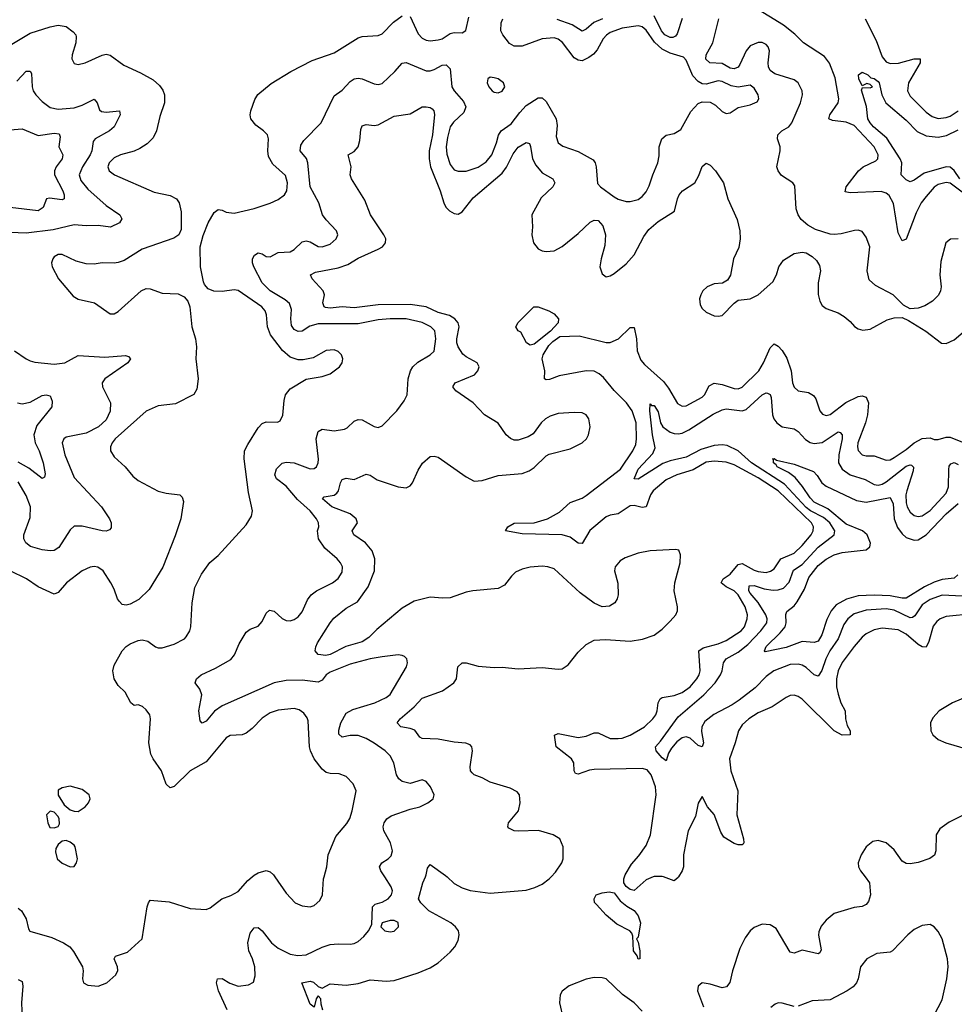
# Model space of a CAD drawing. Header units: inches. Extents: x 1843162 to 1959474, y 907081 to 1016326.
# Tile 633 of 656: x 1924057 to 1928732, y 989363 to 994285. Entities that reach past the tile are written whole.
import ezdxf

# ---------------------------------------------------------------- set-up
doc = ezdxf.new("R2010")
doc.units = ezdxf.units.IN
doc.header["$MEASUREMENT"] = 0
doc.layers.add('B9928', color=7, linetype='Continuous')
doc.layers.add('B9929', color=7, linetype='Continuous')

msp = doc.modelspace()

# ---------------------------------------------------------------- linework, layer by layer
at = {"layer": 'B9928', "color": 5}
for points, elevation in [([(1924050, 989843.6), (1924065.7, 989830), (1924089.3, 989790), (1924100.7, 989740.7), (1924108.1, 989728.1), (1924217.1, 989697.1), (1924276.3, 989670), (1924308.2, 989650), (1924326.9, 989626.9), (1924370.4, 989550), (1924374.9, 989530), (1924370.7, 989490), (1924376, 989470), (1924398, 989458), (1924450, 989453), (1924492.7, 989470), (1924538, 989510), (1924547.5, 989532.5), (1924546.3, 989550), (1924529.5, 989590), (1924536.6, 989603.4), (1924596.9, 989623.1), (1924669.2, 989690), (1924695.1, 989850), (1924700.9, 989870), (1924710, 989882.8), (1924805.4, 989874.6), (1924910, 989842.4), (1924990, 989837.6), (1925010, 989844.4), (1925067.3, 989890), (1925113.2, 989906.8), (1925150, 989927.4), (1925198.1, 989981.9), (1925219.9, 990000)], 560), ([(1925095.4, 989335.4), (1925050.8, 989430), (1925042, 989470), (1925047, 989490), (1925070, 989491.7), (1925108.1, 989468.1), (1925150, 989454.1), (1925200.6, 989459.4), (1925226, 989474), (1925234.9, 989505.1), (1925232.8, 989550), (1925221.9, 989590), (1925203.6, 989630), (1925198, 989670), (1925210, 989719.1), (1925230, 989744.4), (1925250, 989746.7), (1925270, 989730.4), (1925316.5, 989670), (1925350, 989643.6), (1925410, 989613.8), (1925447.4, 989607.4), (1925490, 989610.2), (1925570, 989649.2), (1925610, 989662), (1925650, 989665.4), (1925710, 989662.8), (1925730, 989666.9), (1925750, 989677.4), (1925778.2, 989701.8), (1925801.6, 989730), (1925817.6, 989762.4), (1925821.7, 989850), (1925835.7, 989864.3), (1925870, 989874.3), (1925899.8, 989890), (1925916.7, 989910), (1925920.8, 989930), (1925915, 989950), (1925883, 990000)], 540), ([(1925333.7, 990000), (1925390, 989919.1), (1925434.8, 989870), (1925470, 989854.9), (1925510, 989850.4), (1925530, 989856.4), (1925558.8, 989881.2), (1925571.1, 989910), (1925576.4, 989990), (1925579.2, 990000)], 560), ([(1925572.7, 989332.7), (1925564.2, 989364.2), (1925562.9, 989390), (1925550, 989404.5), (1925540.3, 989390), (1925530, 989348.7), (1925510, 989364), (1925468.7, 989470), (1925510, 989478.2), (1925525.8, 989474.2), (1925550, 989451.5), (1925570, 989443.8), (1925610, 989465.5), (1925690, 989458.2), (1925750, 989466.4), (1925810, 989484.7), (1925890, 989478.5), (1925930, 989481.5), (1926050, 989520.3), (1926110, 989545.5), (1926150, 989570.3), (1926210, 989623.6), (1926233.5, 989650), (1926250, 989681.6), (1926255, 989710), (1926251.2, 989730), (1926237.5, 989750), (1926213.5, 989770), (1926103.2, 989830), (1926062.5, 989870), (1926051.8, 989890), (1926072.8, 989970), (1926086.2, 990000)], 520), ([(1926194.4, 990000), (1926230, 989966), (1926270, 989944.6), (1926310, 989932.6), (1926410, 989917.7), (1926590, 989934), (1926633.4, 989946.6), (1926670, 989963.9), (1926705.4, 989990), (1926715.1, 990000)], 520), ([(1927225.3, 990000), (1927190, 989985.8), (1927130, 989932.5), (1927110, 989936.3), (1927090, 989952.5), (1927079, 989970), (1927079.1, 989990), (1927082.3, 990000)], 480), ([(1927352, 990000), (1927350, 989996.9), (1927330, 989979.7), (1927276.9, 990000)], 480), ([(1928284.9, 990000), (1928306.7, 989970), (1928312.1, 989910), (1928303, 989877), (1928290, 989861), (1928270, 989851.9), (1928230, 989846.2), (1928130, 989816.4), (1928090, 989784.2), (1928066.2, 989753.8), (1928054.6, 989725.4), (1928052.3, 989707.7), (1928065.3, 989634.8), (1928059.4, 989620.6), (1928050, 989615.6), (1927970, 989633.5), (1927930, 989617.8), (1927910, 989623.1), (1927841, 989741), (1927810, 989760.5), (1927770, 989762.9), (1927730, 989747), (1927710, 989729.5), (1927685, 989695.1), (1927659, 989641), (1927622, 989530), (1927608.4, 989471.6), (1927592.7, 989450), (1927570, 989446), (1927510, 989463.5), (1927470.5, 989469.5), (1927450, 989453.2), (1927447.9, 989430), (1927476.5, 989350)], 520), ([(1928610.5, 989270), (1928670, 989384.9), (1928693.6, 989490), (1928700.2, 989550), (1928697.5, 989590), (1928670.8, 989690.8), (1928650, 989727), (1928630, 989749.4), (1928610, 989762), (1928570, 989757), (1928530, 989736.2), (1928499.1, 989710), (1928422.8, 989630), (1928410, 989624.2), (1928343.4, 989616.6), (1928294, 989590), (1928263.1, 989550), (1928251.3, 989490), (1928242.8, 989470), (1928226, 989450), (1928195.3, 989430), (1928110, 989385.6), (1928020, 989380), (1927950, 989353.7)], 540), ([(1924050, 989487.4), (1924070, 989477.3), (1924072.7, 989452.7), (1924066.4, 989370), (1924068.6, 989290)], 540), ([(1927170, 989328.4), (1927130, 989370.7), (1927072, 989412), (1926990, 989489.7), (1926970, 989495.3), (1926930, 989496.8), (1926890.9, 989489.1), (1926805.4, 989454.6), (1926770, 989428.2), (1926760.9, 989410), (1926757, 989370), (1926775.3, 989290)], 520), ([(1927930, 989352.4), (1927870, 989368.2), (1927850, 989369.6), (1927835.8, 989364.2), (1927813.1, 989346.9)], 540)]:
    msp.add_lwpolyline(points, dxfattribs=dict(at, elevation=elevation))
for points, elevation in [([(1927150, 989588.6), (1927144.9, 989604.9), (1927126.6, 989630), (1927123.1, 989703.1), (1927118, 989718), (1927108, 989730), (1927043.2, 989763.2), (1926990, 989808.7), (1926941.2, 989861.2), (1926931.9, 989871.9), (1926929.7, 989889.8), (1926940.3, 989910), (1926970, 989920.7), (1927005.4, 989925.4), (1927030, 989919.8), (1927060.5, 989880.5), (1927093.6, 989853.6), (1927130, 989832.6), (1927150, 989804.6), (1927161.5, 989770), (1927150, 989698), (1927142, 989690), (1927150, 989674), (1927159.3, 989630), (1927158, 989590)], 480), ([(1925910, 989782.3), (1925870.7, 989770), (1925862.8, 989750), (1925882.8, 989730), (1925910, 989724.6), (1925930, 989728.9), (1925951.2, 989750), (1925950, 989771.2), (1925930, 989781)], 540)]:
    msp.add_lwpolyline(points, close=True, dxfattribs=dict(at, elevation=elevation))
at = {"layer": 'B9929', "color": 5}
for points, elevation in [([(1925579.2, 990000), (1925593.3, 990050), (1925600.4, 990110), (1925638, 990202), (1925694, 990266), (1925709, 990291), (1925720.7, 990330), (1925739.2, 990430), (1925724.5, 990464.5), (1925690, 990501.3), (1925654.7, 990514.7), (1925610, 990516.2), (1925590, 990521.4), (1925570, 990538.5), (1925529.6, 990589.6), (1925511.2, 990630), (1925507.2, 990650), (1925500.4, 990780.4), (1925495.3, 990795.3), (1925478, 990818), (1925454.7, 990834.8), (1925430, 990841.3), (1925350, 990833.5), (1925310, 990820.3), (1925270, 990793.1), (1925218.9, 990741.1), (1925190, 990718.4), (1925169.4, 990710.6), (1925110, 990706.2), (1925090, 990695.4), (1924990, 990575.5), (1924910.4, 990530), (1924830, 990451.6), (1924810, 990445.1), (1924790, 990463.7), (1924766.6, 990530), (1924723.9, 990590), (1924713, 990613), (1924703.7, 990670), (1924711.2, 990790), (1924707.3, 990810), (1924690, 990835.1), (1924671.1, 990851.1), (1924650, 990859.6), (1924630, 990857), (1924612.7, 990870), (1924583.8, 990923.8), (1924550, 990957.2), (1924530, 990989.2), (1924522, 991030), (1924530, 991058.8), (1924569.7, 991130), (1924590, 991152.4), (1924610, 991164.9), (1924650, 991181.3), (1924670, 991184.6), (1924697.6, 991177.6), (1924736, 991150), (1924750, 991144.9), (1924770, 991145.7), (1924830, 991163.1), (1924880.7, 991190), (1924890, 991200.5), (1924907.6, 991230), (1924912.8, 991250), (1924919.7, 991370), (1924933.6, 991446.4), (1924966, 991514), (1925007.8, 991572.2), (1925050, 991606), (1925190, 991760.5), (1925216.6, 991803.4), (1925221.3, 991830), (1925201.1, 991921.1), (1925179.8, 992090), (1925182.2, 992130), (1925197.8, 992162.2), (1925250, 992244.4), (1925270, 992267), (1925290, 992274.9), (1925347.2, 992272.8), (1925359.7, 992280.3), (1925372.3, 992307.7), (1925379, 992381), (1925386, 992410), (1925410, 992440.3), (1925490, 992488.9), (1925570, 992501.3), (1925610, 992514.9), (1925657, 992550), (1925669.5, 992570), (1925674, 992590), (1925666.6, 992610), (1925650, 992626.6), (1925630, 992635.1), (1925590, 992631.3), (1925524.4, 992595.6), (1925474.8, 992585.2), (1925450, 992585.1), (1925410, 992598.5), (1925372.2, 992632.2), (1925312.2, 992710), (1925296.8, 992750), (1925290.8, 992810), (1925284.7, 992830), (1925268.3, 992850), (1925150, 992930.9), (1925130, 992935.6), (1925070, 992926.4), (1925028.5, 992928.5), (1924999.7, 992939.7), (1924981.4, 992961.4), (1924975.5, 992975.5), (1924960.5, 993050), (1924959.7, 993150), (1924973.9, 993206.1), (1924998.9, 993270), (1925030, 993322), (1925050, 993336.3), (1925070, 993333), (1925090, 993323.1), (1925130, 993318.9), (1925230, 993341.7), (1925310, 993367.6), (1925350, 993385.7), (1925381.6, 993410), (1925393.3, 993430), (1925397.2, 993470), (1925387, 993507), (1925323, 993563), (1925302, 993602), (1925298.3, 993630), (1925301.7, 993690), (1925295.6, 993710), (1925276.9, 993730), (1925238.5, 993758.5), (1925213.7, 993790), (1925209.7, 993810), (1925213.1, 993830), (1925233.3, 993886.7), (1925248.1, 993911.9), (1925314.1, 993965.9), (1925413.9, 994026.1), (1925519.3, 994080.7), (1925630, 994120.2), (1925750, 994194.7), (1925770, 994201.1), (1925850, 994206), (1925870, 994214.9), (1925926.3, 994273.7), (1925970, 994305.2)], 560), ([(1927370, 994291.9), (1927345.8, 994214.2), (1927337.5, 994202.5), (1927324.3, 994195.7), (1927310, 994195.8), (1927284.5, 994210), (1927267.7, 994230), (1927230, 994304.8)], 520), ([(1928778.1, 993418.1), (1928710, 993467.3), (1928690, 993472.1), (1928650, 993461.1), (1928630, 993448.6), (1928590, 993402.1), (1928566.5, 993370), (1928540.4, 993319.6), (1928490, 993188.6), (1928470, 993179.8), (1928450, 993219.7), (1928426.8, 993366.8), (1928406.2, 993406.2), (1928390, 993418.6), (1928366.4, 993426.4), (1928210, 993419.6), (1928185.4, 993425.4), (1928189.9, 993450), (1928251.9, 993530), (1928276.2, 993550), (1928339.8, 993580.2), (1928349.2, 993590), (1928350.4, 993610), (1928329.9, 993650), (1928230, 993756), (1928190, 993773.3), (1928122.1, 993782.1), (1928103.5, 993790), (1928108.7, 993810), (1928149.9, 993870), (1928153.9, 993890), (1928135.3, 993995.3), (1928108, 994068), (1928082, 994102), (1927977.1, 994170), (1927933.6, 994213.6), (1927877.9, 994257.9), (1927730, 994348.6)], 480), ([(1924010, 994157.6), (1924110, 994218.6), (1924209.9, 994250.1), (1924250, 994257.8), (1924290, 994251.5), (1924325.2, 994225.2), (1924337.6, 994210), (1924339.9, 994199.9), (1924338.3, 994170), (1924319, 994110), (1924317, 994090), (1924330, 994066), (1924350, 994062), (1924384, 994070), (1924470, 994108.4), (1924490, 994112.4), (1924510, 994108.2), (1924577.3, 994057.3), (1924660.5, 994020.5), (1924723.9, 993983.9), (1924756.6, 993956.6), (1924772.9, 993932.9), (1924781.8, 993910), (1924781.1, 993870), (1924758, 993802), (1924742, 993730), (1924724.5, 993695.5), (1924695, 993665), (1924658.5, 993641.5), (1924630, 993628.5), (1924560.7, 993610), (1924530, 993595.1), (1924505.2, 993570), (1924498, 993550), (1924503.7, 993530), (1924530.7, 993510), (1924730, 993423.7), (1924810, 993405.7), (1924840.5, 993390), (1924854, 993370), (1924865.3, 993325.2), (1924864.2, 993235.8), (1924852.7, 993210), (1924827.1, 993192.9), (1924670, 993138.7), (1924579, 993081), (1924550, 993071.2), (1924530, 993067.8), (1924470, 993069.6), (1924430, 993063), (1924390, 993064.7), (1924338.8, 993078.8), (1924270, 993111.8), (1924250, 993111.6), (1924230, 993099.3), (1924222, 993090), (1924216.3, 993070), (1924219.1, 993050), (1924250.5, 992990), (1924323.9, 992903.9), (1924348.8, 992888.8), (1924430.3, 992870.3), (1924510, 992814.8), (1924530, 992814.8), (1924550, 992827.3), (1924664, 992930), (1924690, 992940.7), (1924710, 992939.1), (1924770, 992918), (1924850, 992915.5), (1924879.9, 992899.9), (1924897.7, 992877.7), (1924908.4, 992850), (1924917.6, 992750), (1924937, 992690), (1924942, 992650), (1924938.7, 992590), (1924950.4, 992490), (1924942.3, 992437.7), (1924928.4, 992411.6), (1924835.6, 992364.4), (1924750, 992354.3), (1924690, 992328.2), (1924534.4, 992190), (1924519.2, 992170), (1924511.4, 992150), (1924511.6, 992130), (1924530, 992099.5), (1924584.4, 992050), (1924623.4, 992003.4), (1924650, 991981.6), (1924750, 991928.9), (1924790, 991918.9), (1924858, 991910), (1924870, 991898), (1924876.1, 991876.1), (1924863.1, 991790), (1924834.6, 991705.4), (1924772.3, 991547.7), (1924703.9, 991436.1), (1924653.4, 991386.6), (1924610, 991362.9), (1924590, 991358), (1924570, 991361.2), (1924555.9, 991375.9), (1924546.6, 991390), (1924530, 991439), (1924512, 991470), (1924474, 991530), (1924447.9, 991547.9), (1924430, 991551.1), (1924410, 991548), (1924370, 991529.7), (1924290.3, 991470), (1924250, 991422.4), (1924230, 991414), (1924150, 991449.9), (1924090.3, 991490.3), (1924010, 991529.3)], 560), ([(1925883, 990000), (1925863.7, 990030), (1925857.2, 990050), (1925868.5, 990070), (1925899.7, 990090), (1925914.4, 990105.6), (1925922, 990130), (1925910.8, 990170), (1925878.9, 990230), (1925875.5, 990250), (1925879.8, 990270), (1925892.8, 990290), (1925915.1, 990304.9), (1926010, 990338), (1926059, 990350), (1926099, 990370), (1926125.2, 990390), (1926129.3, 990410), (1926111.8, 990450), (1926090, 990476.2), (1926070, 990485.1), (1926010, 990466.3), (1925970, 990477.2), (1925953, 990490), (1925941.4, 990510), (1925928.8, 990570), (1925910, 990604.7), (1925884.4, 990630), (1925830, 990668.2), (1925790, 990691.2), (1925750, 990706.6), (1925710, 990707), (1925670, 990698.8), (1925653.8, 990713.8), (1925653.5, 990733.5), (1925662.5, 990770), (1925690, 990817.8), (1925723.7, 990836.3), (1925833.6, 990870), (1925890, 990897.3), (1925910, 990912.2), (1925991.8, 991050), (1925997, 991070), (1925993.2, 991090), (1925982, 991102), (1925970, 991106), (1925949.4, 991109.4), (1925870, 991100.4), (1925809.7, 991089.8), (1925710, 991062.8), (1925610, 991023.2), (1925590.1, 991009.9), (1925570, 990983.1), (1925550, 990972.7), (1925470, 990983.4), (1925390, 990981.8), (1925329.3, 990970.7), (1925070, 990855.4), (1925031.3, 990828.7), (1924990, 990778.2), (1924970, 990767.7), (1924959.8, 990779.8), (1924953.1, 990830), (1924967.9, 990910), (1924957.8, 990937.8), (1924934, 990970), (1924940.7, 990990), (1924965.1, 991010), (1925036.9, 991043.1), (1925112.5, 991087.5), (1925130.9, 991110), (1925154.5, 991165.5), (1925190, 991224), (1925210, 991238), (1925250, 991253), (1925270, 991276.3), (1925290, 991319.1), (1925306.7, 991333.3), (1925330, 991328.7), (1925370, 991291.7), (1925390, 991282.2), (1925410, 991280.7), (1925430, 991286.2), (1925450, 991300.3), (1925470, 991324.4), (1925495.8, 991384.2), (1925514.5, 991410), (1925540.9, 991430), (1925621.6, 991470), (1925650, 991492.2), (1925670, 991522.8), (1925672, 991550), (1925661.1, 991570), (1925644.2, 991590), (1925583.1, 991643.1), (1925550.7, 991690), (1925547.3, 991730), (1925552.9, 991750), (1925550.8, 991770), (1925541.8, 991790), (1925509.9, 991830), (1925446.8, 991886.8), (1925390, 991952.5), (1925341.8, 991990), (1925332.5, 992010), (1925340.8, 992039.2), (1925370, 992067.9), (1925390, 992073.8), (1925430, 992069.4), (1925510, 992040.6), (1925530, 992042.2), (1925541.1, 992050), (1925550.5, 992069.5), (1925551.2, 992088.8), (1925539.5, 992190), (1925550, 992226), (1925570, 992238), (1925630, 992230.2), (1925681.8, 992238.2), (1925695.4, 992244.6), (1925730, 992278), (1925750, 992287.2), (1925770, 992285.7), (1925830, 992252.2), (1925850, 992246.4), (1925870, 992255.5), (1925943.7, 992330), (1925979.7, 992380.3), (1925994.5, 992410), (1926000.5, 992490), (1926012.2, 992530), (1926024, 992550), (1926047.5, 992572.5), (1926110, 992610.4), (1926130, 992627.7), (1926138.8, 992690), (1926132.9, 992730), (1926112.6, 992750), (1926070, 992772.3), (1925989.9, 992789.9), (1925910, 992790.3), (1925850, 992784.6), (1925750, 992764.7), (1925550, 992765.5), (1925507.5, 992752.5), (1925470, 992728.4), (1925450, 992726.1), (1925430, 992737), (1925416.7, 992756.7), (1925412.6, 992790), (1925416.8, 992836.8), (1925406.2, 992866.2), (1925384.5, 992884.5), (1925310.5, 992930), (1925269.2, 992970), (1925227.5, 993050), (1925221.2, 993070), (1925221.5, 993090), (1925231.8, 993108.2), (1925250, 993119.6), (1925270, 993114.9), (1925290, 993101.8), (1925310, 993099.7), (1925350, 993122), (1925410, 993125.3), (1925430, 993135.8), (1925470, 993174), (1925490, 993179.8), (1925510, 993174.7), (1925550, 993152.2), (1925570, 993150.2), (1925610, 993162.8), (1925639.1, 993190), (1925648.3, 993210), (1925642, 993230), (1925590, 993284.2), (1925572.2, 993310), (1925553.1, 993370), (1925509.9, 993450), (1925497.9, 993570), (1925490.7, 993590.7), (1925459.9, 993630), (1925462.6, 993657.4), (1925478.8, 993681.2), (1925564.8, 993770), (1925630, 993904.6), (1925670, 993933.8), (1925710, 993975.8), (1925730, 993989), (1925750, 993993.8), (1925770, 993990.3), (1925830, 993965.2), (1925850, 993960.7), (1925870, 993966.7), (1925933.8, 994026.2), (1925970, 994068.4), (1925990, 994070.9), (1926090, 994030.1), (1926110, 994030.1), (1926130, 994036.6), (1926170, 994058.6), (1926190, 994060.2), (1926210, 994040.3), (1926219.1, 993950), (1926229.7, 993929.7), (1926277.2, 993877.2), (1926288.2, 993850), (1926277.9, 993822.1), (1926226.5, 993773.5), (1926210.6, 993750), (1926195.9, 993695.9), (1926190.1, 993650.1), (1926193.8, 993613.8), (1926210, 993561.3), (1926230, 993535.3), (1926250, 993528.2), (1926290, 993528.4), (1926350, 993548), (1926390, 993574.2), (1926418.7, 993610), (1926441.9, 993670), (1926451.2, 993708.8), (1926465, 993730), (1926515.8, 993764.1), (1926557.9, 993822.1), (1926590, 993855.7), (1926650, 993895), (1926670, 993895), (1926690, 993876.1), (1926739.8, 993790), (1926744.4, 993755.6), (1926740.7, 993700.7), (1926750.3, 993670.3), (1926772.8, 993652.8), (1926850, 993627.2), (1926924.8, 993584.8), (1926935.2, 993570), (1926941, 993550), (1926946.9, 993466.9), (1926961.1, 993450), (1927030, 993400.2), (1927050, 993388.4), (1927090, 993376.2), (1927110, 993375.8), (1927150, 993386.9), (1927170, 993400.8), (1927190, 993424.6), (1927205.6, 993454.4), (1927223.2, 993510), (1927248.9, 993570), (1927254.9, 993605.1), (1927255, 993650), (1927268.7, 993690), (1927290, 993707.9), (1927330, 993716.9), (1927363.1, 993736.9), (1927413.2, 993826.8), (1927450, 993865.7), (1927470, 993874.3), (1927510, 993873.1), (1927537.8, 993857.8), (1927570, 993826), (1927590, 993817.1), (1927610, 993820.5), (1927650, 993846), (1927710, 993859.3), (1927745.1, 993874.9), (1927754, 993890), (1927751.3, 993910), (1927730, 993943.7), (1927710, 993958.7), (1927650, 993947.4), (1927614.9, 993954.9), (1927570, 993975.6), (1927550, 993979.8), (1927490, 993962.3), (1927470, 993965.4), (1927450, 993977), (1927424.1, 994004.1), (1927390, 994083), (1927377.7, 994097.7), (1927310, 994118.3), (1927270, 994138.2), (1927232.2, 994172.2), (1927190, 994232.2), (1927169.9, 994249.9), (1927150, 994254.1), (1927070, 994242.2), (1927010, 994221.8), (1926991.2, 994208.8), (1926975, 994190), (1926944.8, 994135.2), (1926926.3, 994113.7), (1926903.9, 994096.1), (1926870, 994080.3), (1926850, 994082.4), (1926830, 994093.9), (1926771.7, 994171.7), (1926750, 994188), (1926730, 994194.5), (1926670, 994190.3), (1926570, 994152.7), (1926530, 994152.5), (1926506.5, 994166.5), (1926473.6, 994210), (1926463.5, 994230), (1926464.8, 994270), (1926473.3, 994290)], 540), ([(1926010, 994302), (1926050, 994214.9), (1926070, 994193.6), (1926090, 994183.2), (1926110, 994180.2), (1926150, 994184.6), (1926170, 994190.2), (1926210, 994216.5), (1926230, 994222), (1926270, 994220.3), (1926288.3, 994231.7), (1926302.8, 994297.2)], 560), ([(1926971.1, 994288.9), (1926928.8, 994271.2), (1926890, 994238.2), (1926870, 994228.8), (1926819.5, 994259.5), (1926745.9, 994285.9)], 520), ([(1928750, 993189.7), (1928711.9, 993188.1), (1928689.1, 993170), (1928664, 993076), (1928658.3, 993010), (1928665, 992950), (1928662.4, 992930), (1928651.8, 992908.2), (1928621.8, 992878.2), (1928584.5, 992855.5), (1928550, 992842.9), (1928510, 992840.4), (1928478.1, 992858.1), (1928425.1, 992910), (1928337, 992957), (1928305, 992985), (1928294.9, 993030), (1928308.5, 993150), (1928290, 993198.9), (1928270, 993225.7), (1928250, 993233.3), (1928232.1, 993232.1), (1928165.4, 993214.6), (1928130, 993210.9), (1928110, 993213.6), (1928036.9, 993236.9), (1927998.3, 993258.3), (1927965.8, 993285.8), (1927950.4, 993310.3), (1927940.2, 993340.2), (1927934, 993454), (1927923.1, 993470), (1927866.9, 993506.9), (1927850.6, 993530), (1927844.7, 993550), (1927861.1, 993630), (1927860.2, 993650), (1927847.5, 993690), (1927849.4, 993710), (1927868.4, 993730), (1927903.4, 993750), (1927918.5, 993770), (1927962.3, 993870), (1927971.7, 993910), (1927971.2, 993930), (1927950, 993969.7), (1927930, 993984), (1927833.9, 994013.9), (1927810.6, 994030.6), (1927802.2, 994050), (1927800.9, 994070), (1927806.7, 994130), (1927800.5, 994150), (1927790, 994161.7), (1927770, 994171.4), (1927750, 994171.3), (1927710, 994153.9), (1927689.7, 994130), (1927659.2, 994060.8), (1927650, 994048.4), (1927630, 994039.7), (1927610, 994043.5), (1927570, 994066.8), (1927509.5, 994069.5), (1927488.3, 994088.3), (1927491.1, 994110), (1927524.3, 994170), (1927554.1, 994290)], 520), ([(1928285.3, 994290), (1928340.8, 994180.8), (1928370, 994099.3), (1928390, 994074.4), (1928410, 994066.3), (1928452.4, 994067.6), (1928530, 994090.1), (1928560.7, 994090), (1928561.2, 994070), (1928502.8, 993970), (1928497.2, 993930), (1928510, 993902.9), (1928590, 993823.8), (1928621.1, 993801.1), (1928650, 993792.2), (1928690, 993796.1), (1928710, 993803.3), (1928750, 993829)], 480), ([(1924042.5, 993977.5), (1924090, 994027.2), (1924110, 994028), (1924116, 994016), (1924119.8, 993950), (1924125, 993930), (1924137.4, 993910), (1924170, 993875.8), (1924210, 993845.9), (1924250, 993838.6), (1924330, 993845), (1924370, 993858.6), (1924430, 993887.7), (1924444.9, 993870), (1924455.5, 993835.5), (1924466.1, 993826.1), (1924490, 993823.7), (1924556.3, 993830), (1924560.2, 993810), (1924530.2, 993750), (1924506, 993730), (1924433.8, 993690), (1924424.2, 993675.8), (1924417, 993630), (1924409.1, 993610), (1924371, 993550), (1924354.3, 993510), (1924362, 993482), (1924398.4, 993438.4), (1924490, 993356.8), (1924557.1, 993310), (1924567.7, 993290), (1924555.5, 993270), (1924511.6, 993248.4), (1924450, 993257.2), (1924390, 993254.3), (1924330, 993259.9), (1924224.7, 993235.3), (1924090, 993218.1), (1923970, 993222.7)], 540), ([(1928758.6, 993490), (1928730, 993531.9), (1928710, 993548.7), (1928690, 993549.2), (1928581.6, 993518.4), (1928530, 993482.3), (1928510, 993474.3), (1928490, 993484.7), (1928465.1, 993510), (1928468.9, 993570), (1928460.3, 993590), (1928393.7, 993693.7), (1928328, 993750), (1928310, 993769.9), (1928299.3, 993790), (1928292.2, 993852.2), (1928266.9, 993933.1), (1928272.9, 993947.1), (1928310, 993944), (1928322, 993950), (1928310, 993962), (1928294, 993966), (1928270, 993955.3), (1928253.2, 993990), (1928252.7, 994010), (1928270, 994023), (1928298.8, 994010), (1928314.4, 993994.4), (1928330, 993991.8), (1928350, 993975.8), (1928354.9, 993970), (1928368.7, 993910), (1928389.3, 993869.3), (1928490, 993782.3), (1928546.4, 993726.4), (1928590, 993705.1), (1928650, 993698.8), (1928692.9, 993707.1), (1928750, 993734.9)], 460), ([(1926715.1, 990000), (1926737.1, 990022.9), (1926768.3, 990070), (1926775.4, 990090), (1926775.8, 990150), (1926758, 990190), (1926725.2, 990210), (1926651.9, 990231.9), (1926550, 990228.4), (1926530, 990230.6), (1926504, 990244), (1926498.8, 990250), (1926502.6, 990270), (1926551.6, 990330), (1926559.5, 990370), (1926556.1, 990410), (1926544.5, 990424.5), (1926510, 990443.8), (1926410, 990472.8), (1926370, 990495.7), (1926329.9, 990509.9), (1926319.7, 990519.7), (1926311.8, 990530), (1926309.9, 990550), (1926321, 990630), (1926318.7, 990650), (1926310, 990660.7), (1926288.4, 990668.5), (1926230, 990673.2), (1926150, 990687.7), (1926070, 990692.1), (1926059.1, 990699.1), (1926033.5, 990733.5), (1926010, 990742.3), (1925962.7, 990750), (1925945.4, 990770), (1925960.4, 990790), (1926029.6, 990850.4), (1926070, 990893.9), (1926172.4, 990930), (1926228.8, 990970), (1926241.7, 990990), (1926249.2, 991050), (1926270, 991069.2), (1926290, 991069.4), (1926350, 991053.2), (1926430, 991047), (1926470, 991048.6), (1926550, 991039.7), (1926670, 991046), (1926750, 991038.6), (1926770, 991040.8), (1926800.2, 991059.8), (1926850, 991123.6), (1926890, 991161.8), (1926930, 991182.9), (1926986.6, 991186.6), (1927110, 991179), (1927171.5, 991188.5), (1927230, 991207.9), (1927270, 991238.5), (1927310, 991278), (1927338, 991310), (1927347.2, 991330), (1927347.2, 991350), (1927329.9, 991430), (1927334.3, 991470), (1927359.8, 991570), (1927362.6, 991610), (1927353.4, 991633.4), (1927337, 991637), (1927210, 991630.6), (1927150, 991618.5), (1927085.6, 991594.4), (1927060, 991580), (1927035.9, 991550), (1927032.1, 991530), (1927047.9, 991467.9), (1927050.1, 991410), (1927045, 991390), (1927032.9, 991370), (1927007.4, 991352.6), (1926970, 991350.6), (1926930, 991367.6), (1926860.3, 991420.3), (1926730, 991539.4), (1926698, 991550), (1926670, 991553.4), (1926610, 991547.9), (1926570, 991538.3), (1926537.4, 991522.6), (1926516.1, 991503.9), (1926481, 991459), (1926450, 991441.3), (1926324, 991430), (1926290, 991423.2), (1926210, 991395.8), (1926172.9, 991393), (1926110, 991398.9), (1926030, 991379), (1925970, 991343.7), (1925842.6, 991237.4), (1925803, 991197), (1925770, 991175.4), (1925688.1, 991151.9), (1925610, 991112), (1925587.5, 991107.5), (1925550, 991112), (1925535.6, 991130), (1925538.3, 991150), (1925546, 991170), (1925609.6, 991270.4), (1925627.4, 991292.6), (1925690, 991343.1), (1925745.8, 991374.2), (1925800.2, 991450), (1925831.7, 991530), (1925833, 991590), (1925819.4, 991630), (1925786.5, 991670), (1925729, 991710), (1925720.3, 991730), (1925746.2, 991770), (1925740.2, 991790), (1925710, 991815.3), (1925617.8, 991850), (1925571.5, 991890), (1925580, 991900), (1925630, 991908.6), (1925642.5, 991917.5), (1925651.2, 991930), (1925661, 991970), (1925670, 991987.4), (1925690, 991993.2), (1925730, 991987.2), (1925790, 992013.8), (1925810, 992008.4), (1925845.5, 991985.5), (1925870, 991975.8), (1925950, 991950.2), (1925990, 991945.2), (1926010, 991954.9), (1926021.5, 991970), (1926050, 992032.7), (1926071.6, 992068.4), (1926110, 992101.7), (1926130, 992104), (1926150, 992098), (1926290, 991999.6), (1926330, 991977.7), (1926370, 991980.8), (1926450, 992006.3), (1926570, 992016), (1926604.7, 992030), (1926630, 992046.7), (1926690, 992104.9), (1926706, 992114), (1926810, 992139.7), (1926869.6, 992170), (1926892.2, 992190), (1926902.6, 992210), (1926909.7, 992250), (1926904, 992290), (1926890, 992309.6), (1926870, 992319.2), (1926830, 992321.8), (1926750, 992315.8), (1926710, 992303.9), (1926687.2, 992290), (1926665.5, 992270), (1926624.4, 992215.6), (1926600.9, 992199.1), (1926550, 992183.4), (1926530, 992183.6), (1926511.6, 992191.6), (1926490.3, 992210.3), (1926450, 992268.4), (1926382.5, 992310), (1926324.5, 992370), (1926238.4, 992430), (1926222.8, 992450), (1926235.4, 992470), (1926331.6, 992510), (1926348, 992530), (1926354.8, 992550), (1926345.7, 992570), (1926290, 992599.9), (1926273.9, 992613.9), (1926249.9, 992649.9), (1926244, 992670), (1926244.2, 992690), (1926255.8, 992750), (1926250.5, 992770), (1926234, 992790), (1926206.5, 992806.5), (1926150, 992821), (1926090, 992849.9), (1926010, 992861.2), (1925850, 992859.2), (1925730, 992845.6), (1925670, 992850.5), (1925610, 992843.9), (1925587, 992847), (1925579.7, 992850), (1925572.8, 992870), (1925580.7, 992910), (1925575.3, 992930), (1925520.4, 992990), (1925511.8, 993010), (1925536.5, 993023.5), (1925650, 993045.3), (1925698.4, 993061.6), (1925750, 993092.5), (1925850, 993137.3), (1925871.3, 993150), (1925887.1, 993170), (1925887.7, 993190), (1925879, 993210), (1925811.7, 993310), (1925783.3, 993383.3), (1925715.8, 993490), (1925709.6, 993510), (1925715.6, 993550), (1925699.5, 993610), (1925730, 993626.3), (1925749.9, 993650.1), (1925759, 993681), (1925763.6, 993736.4), (1925770, 993754), (1925790, 993761.5), (1925830, 993756.5), (1925850, 993759.2), (1925930, 993803.1), (1926010, 993815.3), (1926069.8, 993850.2), (1926090, 993850.3), (1926110, 993847.2), (1926120, 993840), (1926129.1, 993829.1), (1926132, 993812), (1926122.4, 993710), (1926105.1, 993630), (1926104.2, 993590), (1926111.3, 993550), (1926160.3, 993430), (1926177.6, 993370), (1926188.8, 993348.8), (1926207.2, 993330), (1926230, 993316.8), (1926250, 993313.9), (1926270, 993324), (1926325.8, 993394.2), (1926470, 993517.9), (1926491.1, 993548.9), (1926524.8, 993615.2), (1926550, 993647.5), (1926590, 993671.5), (1926606, 993666), (1926612.1, 993652.1), (1926622.2, 993590), (1926637.7, 993557.7), (1926670, 993519.8), (1926724.2, 993490), (1926732.8, 993470), (1926723.2, 993450), (1926665.3, 993394.7), (1926619.3, 993310), (1926621.7, 993250), (1926618.2, 993210), (1926627, 993170), (1926650, 993140.2), (1926670, 993129.2), (1926690, 993125.8), (1926730, 993129.5), (1926770, 993150.9), (1926850, 993215.7), (1926910, 993272.3), (1926930, 993283.2), (1926950, 993281.3), (1926974.3, 993254.3), (1926986.9, 993210), (1926983.4, 993156.6), (1926964.6, 993090), (1926959, 993050), (1926970, 993014), (1926990, 993000.5), (1927010, 993004.9), (1927030, 993016.5), (1927090, 993064.4), (1927130.6, 993110), (1927178.1, 993201.9), (1927203.9, 993236.1), (1927250, 993276.8), (1927331.9, 993328.1), (1927346.6, 993390), (1927355.6, 993410), (1927371.3, 993430), (1927433.2, 993470), (1927454.3, 993505.7), (1927470, 993550.7), (1927490, 993568.4), (1927510, 993558.7), (1927536.5, 993530), (1927577.6, 993470), (1927598.4, 993390), (1927646.1, 993286.1), (1927658.3, 993230), (1927660.3, 993190), (1927653.5, 993146.5), (1927627.8, 993090), (1927611.8, 993008.2), (1927596.5, 992983.5), (1927571.8, 992968.2), (1927530, 992964), (1927495.5, 992950), (1927473.7, 992930), (1927463.1, 992910), (1927457.4, 992890), (1927460.5, 992860.5), (1927470, 992842), (1927490, 992823.1), (1927530, 992804.9), (1927550, 992802.4), (1927570, 992806), (1927630, 992868), (1927650, 992883), (1927710, 992890.3), (1927750, 992910.3), (1927824.4, 992975.6), (1927842.2, 993010), (1927853.3, 993050), (1927877, 993083), (1927930, 993115.8), (1927970, 993123.6), (1927990, 993119.7), (1928021, 993101), (1928041.8, 993081.8), (1928057.1, 993057.1), (1928062.3, 993030), (1928051.1, 992970), (1928051.1, 992911.1), (1928058.7, 992878.7), (1928070, 992856.4), (1928090, 992841.1), (1928150, 992819.6), (1928180.7, 992800.7), (1928210, 992777.1), (1928231.7, 992751.7), (1928250, 992740.4), (1928273.8, 992733.8), (1928310, 992738), (1928395.9, 992784.1), (1928430, 992794.3), (1928470, 992796.5), (1928502, 992782), (1928588.3, 992728.3), (1928667.9, 992667.9), (1928690, 992665.7), (1928730, 992685.2), (1928787.1, 992732.9)], 520), ([(1923990, 993733), (1924070, 993740.3), (1924150, 993707.2), (1924230, 993717.4), (1924254.4, 993714.4), (1924258.9, 993698.9), (1924253.4, 993650), (1924272.3, 993610), (1924270.2, 993590), (1924238.8, 993550), (1924231, 993530), (1924231.4, 993510), (1924272.9, 993430), (1924280.2, 993410), (1924279.5, 993390), (1924270, 993384.5), (1924206.2, 993393.8), (1924190.3, 993389.7), (1924173.9, 993346.1), (1924150, 993329.8), (1924010, 993346.9)], 520), ([(1927082.3, 990000), (1927085.5, 990010), (1927116.8, 990063.2), (1927154.4, 990105.6), (1927190, 990156.3), (1927212.4, 990210), (1927239.6, 990410), (1927237.2, 990450), (1927216, 990510), (1927195.2, 990535.2), (1927170, 990542.4), (1926930, 990536), (1926906.9, 990533.1), (1926850, 990513.1), (1926836.3, 990516.3), (1926829.8, 990529.8), (1926827.9, 990570), (1926816.8, 990590), (1926740.5, 990650), (1926731.5, 990708.5), (1926750, 990716.9), (1926850, 990696.8), (1926890, 990702.6), (1926930, 990720.2), (1926950, 990719.6), (1927010, 990692.3), (1927050, 990691.4), (1927070, 990693.6), (1927110, 990708), (1927182.2, 990750), (1927224, 990790), (1927238.1, 990810), (1927245.7, 990830), (1927249.9, 990870.1), (1927259.8, 990890), (1927270, 990897.1), (1927330, 990906.8), (1927370, 990921.5), (1927410.5, 990950), (1927443.2, 990990), (1927455.7, 991010), (1927461.2, 991030), (1927453.4, 991130), (1927474.7, 991145.3), (1927550, 991164.5), (1927590, 991181), (1927666, 991230), (1927681.9, 991250), (1927695, 991290), (1927696.9, 991310), (1927685.5, 991350), (1927650, 991409.3), (1927630.4, 991430), (1927589.8, 991450), (1927564.8, 991470), (1927575.8, 991490), (1927610, 991513), (1927650, 991561.6), (1927670, 991566), (1927730, 991532.6), (1927750, 991526.1), (1927790, 991522.3), (1927812.4, 991527.6), (1927830, 991540.2), (1927863.6, 991590), (1927930, 991618.9), (1927970, 991656.1), (1928015.1, 991710), (1928025.6, 991730), (1928027.1, 991750), (1928016.9, 991770), (1927850, 991930.5), (1927750, 991994.6), (1927630, 992059.7), (1927590, 992072.4), (1927530, 992078.4), (1927490, 992073.2), (1927425, 992035), (1927343.6, 992010), (1927290, 991984.1), (1927224.6, 991930), (1927212.4, 991910), (1927190, 991849.9), (1927170, 991847.2), (1927130, 991856.2), (1927110, 991854.2), (1927050, 991815.4), (1927010, 991808.3), (1926990, 991799.4), (1926909, 991731), (1926870, 991666.6), (1926850, 991667.9), (1926810, 991698.5), (1926770.2, 991710.2), (1926570, 991714.6), (1926486, 991730), (1926498, 991750), (1926530, 991768.8), (1926630, 991770.1), (1926696.9, 991790), (1926757.4, 991822.6), (1926810, 991872.4), (1926870, 991893.2), (1926890, 991905.9), (1927061.6, 992038.4), (1927123.1, 992130), (1927138.2, 992161.8), (1927141.8, 992190), (1927139.5, 992270), (1927119.9, 992330), (1927092.6, 992370), (1927030, 992431.2), (1926976.4, 992496.4), (1926955.5, 992515.5), (1926930, 992528), (1926890, 992530.3), (1926755.2, 992504.8), (1926706.2, 992486.2), (1926690, 992484.8), (1926682, 992490), (1926682.7, 992530), (1926671, 992590), (1926675.5, 992610), (1926703.9, 992656.1), (1926722.7, 992677.3), (1926759.3, 992700.7), (1926854.4, 992705.6), (1926990, 992671.7), (1927010, 992671.3), (1927051.6, 992690), (1927110, 992747.2), (1927130, 992747.3), (1927141.6, 992690), (1927145.7, 992630), (1927164, 992584), (1927181.9, 992561.9), (1927276.2, 992476.2), (1927302.7, 992442.7), (1927346.8, 992366.8), (1927370, 992353.7), (1927390, 992355.3), (1927470, 992398.3), (1927482.2, 992410), (1927505.9, 992454.1), (1927530, 992468.1), (1927570, 992462.3), (1927630, 992440.8), (1927650, 992439.4), (1927670, 992448), (1927753.5, 992530), (1927777.9, 992570), (1927810, 992645.3), (1927830, 992664), (1927850, 992653.4), (1927870, 992632.2), (1927894, 992594), (1927915.7, 992530), (1927922, 992470), (1927930, 992447.6), (1927950, 992430.2), (1928001.5, 992421.5), (1928027, 992407), (1928038.5, 992390), (1928059.3, 992330), (1928073, 992313), (1928090, 992306.8), (1928110, 992311.6), (1928188.5, 992371.5), (1928250, 992401.4), (1928270, 992404.9), (1928290, 992398), (1928302.2, 992370), (1928297.2, 992310), (1928287.5, 992270), (1928249.6, 992170), (1928247.5, 992150), (1928251.4, 992131.4), (1928270, 992109.4), (1928290, 992104.1), (1928330, 992104.1), (1928390, 992082.7), (1928410, 992085.5), (1928430, 992096), (1928490, 992136.1), (1928530, 992169.6), (1928570.9, 992190.9), (1928610, 992194.8), (1928630, 992187.1), (1928650, 992186.7), (1928690, 992198.6), (1928710, 992198.9), (1928790, 992166.5)], 480), ([(1924030.5, 992630), (1924089.2, 992589.2), (1924110, 992579.6), (1924133.2, 992573.2), (1924230, 992562.9), (1924282, 992570), (1924350, 992605.8), (1924482, 992598), (1924585.8, 992605.8), (1924601.4, 992601.4), (1924610.4, 992590.4), (1924597.1, 992570), (1924482.6, 992490), (1924468.8, 992470), (1924471.7, 992450), (1924511.1, 992370), (1924508.9, 992328.9), (1924490, 992285.6), (1924451.1, 992250), (1924390, 992217.6), (1924290, 992198.2), (1924278, 992190), (1924270.2, 992170), (1924282.8, 992110), (1924330, 991997), (1924466.4, 991850), (1924505.5, 991790), (1924514.3, 991770), (1924514.7, 991745.3), (1924505.4, 991734.6), (1924490, 991729), (1924470, 991729.9), (1924370, 991754), (1924330, 991752.8), (1924310, 991734.8), (1924253.3, 991646.7), (1924230, 991632), (1924210, 991629.8), (1924170, 991635.3), (1924111.6, 991651.6), (1924088.2, 991670), (1924078.5, 991690), (1924078, 991710), (1924110, 991796.3), (1924111.1, 991850), (1924090, 991906), (1924050, 991974.3)], 540), ([(1924046.7, 992370), (1924070, 992364.6), (1924110, 992372.5), (1924170, 992405.8), (1924190.2, 992410.2), (1924210, 992404.9), (1924218.6, 992378.6), (1924216.9, 992350), (1924143.3, 992256.7), (1924127.4, 992210), (1924134, 992170), (1924154, 992130), (1924175, 992070), (1924185.1, 992014.9), (1924181.4, 991998.6), (1924170, 991991.8), (1924103, 992043), (1924050, 992073.7)], 520), ([(1928770, 991403.5), (1928670, 991409), (1928610, 991386.8), (1928570, 991359.5), (1928534.9, 991305.1), (1928522.8, 991297.2), (1928510, 991295.2), (1928430, 991333.9), (1928390, 991339.7), (1928290, 991333.7), (1928230, 991315), (1928199.8, 991290), (1928178.7, 991261.3), (1928151.4, 991190), (1928108.3, 991130), (1928088.4, 991090), (1928068.7, 991031.3), (1928050, 991003.7), (1928030, 991009.3), (1927990, 991047.3), (1927970, 991058.8), (1927950, 991063.6), (1927910, 991061.1), (1927828.4, 991030), (1927790, 991001.9), (1927734.9, 990945.1), (1927656.1, 990883.9), (1927619.9, 990860.1), (1927528.1, 990811.9), (1927484.1, 990775.9), (1927469.3, 990749.3), (1927467.4, 990727.4), (1927476.9, 990670), (1927470, 990649.6), (1927450, 990657.4), (1927410, 990694.2), (1927390, 990699.8), (1927370, 990695), (1927344.3, 990675.7), (1927316.3, 990643.7), (1927301.7, 990618.3), (1927290, 990579.3), (1927270, 990595.1), (1927240.4, 990630), (1927236.4, 990650), (1927261.7, 990678.3), (1927350, 990800.1), (1927478.2, 990910), (1927535, 990970), (1927561.7, 991010), (1927570.5, 991030), (1927576.5, 991070), (1927590.8, 991089.2), (1927650, 991122.9), (1927698.5, 991161.5), (1927763.7, 991230), (1927793.3, 991270), (1927796.3, 991290), (1927789.5, 991310), (1927750.9, 991370.9), (1927710, 991417.7), (1927704.1, 991430), (1927705.8, 991454.2), (1927730, 991456), (1927780.7, 991440.7), (1927826.3, 991433.7), (1927850, 991434.5), (1927876.5, 991443.5), (1927906.3, 991473.7), (1927927, 991533), (1927970, 991562), (1928050, 991648.4), (1928129.9, 991710), (1928133.6, 991730), (1928109.5, 991770), (1928076.8, 991796.8), (1928011.9, 991830), (1927990, 991847.2), (1927883, 991963), (1927717.2, 992070), (1927650, 992129.9), (1927596, 992156), (1927570, 992159.7), (1927530, 992156.1), (1927463.9, 992136.1), (1927390, 992097.7), (1927310, 992079.5), (1927274, 992066), (1927150, 991988.8), (1927129.8, 991989.8), (1927150, 992037.8), (1927223.2, 992116.8), (1927234.7, 992145.3), (1927221.2, 992210), (1927209.3, 992330.7), (1927210, 992364.7), (1927216.8, 992356.8), (1927230, 992356), (1927250, 992325.5), (1927261.9, 992270), (1927274, 992250), (1927310, 992223.7), (1927330, 992216.2), (1927350, 992214.8), (1927370, 992218.9), (1927404.4, 992235.6), (1927526.2, 992313.8), (1927570, 992334.3), (1927590, 992340.1), (1927669.9, 992330.1), (1927690, 992336.2), (1927770, 992409.3), (1927790, 992419.7), (1927798, 992418), (1927810, 992412), (1927815.7, 992395.7), (1927821.9, 992310), (1927829.5, 992290), (1927844, 992270), (1927870, 992250.2), (1927930, 992240.7), (1927950, 992226), (1927986.7, 992186.7), (1928010, 992172.2), (1928030, 992166.6), (1928070, 992171.4), (1928150, 992224.5), (1928160.9, 992220.9), (1928170, 992210.6), (1928170.5, 992190.5), (1928154.3, 992110), (1928153, 992070), (1928170, 992038.5), (1928210, 992009.6), (1928286.5, 991986.5), (1928330, 991961.6), (1928350, 991958.3), (1928370, 991962.7), (1928390, 991974.1), (1928490, 992052.4), (1928510, 992059.8), (1928517.7, 992057.7), (1928527.7, 992047.7), (1928526.4, 992030), (1928493.8, 991930), (1928489.3, 991909.3), (1928490.6, 991870.6), (1928495.3, 991850), (1928510, 991823.2), (1928530, 991806.3), (1928550, 991801.5), (1928570, 991805.3), (1928610, 991831.9), (1928690, 991917.8), (1928702.2, 991950), (1928703.5, 992036.5), (1928706.5, 992053.5), (1928714.5, 992065.5), (1928730, 992070.8), (1928750, 992062)], 460), ([(1928748.7, 991510), (1928730, 991492.5), (1928670, 991486.8), (1928630, 991472.6), (1928581.8, 991450), (1928490, 991392.9), (1928470, 991392.7), (1928410, 991405.3), (1928330, 991408.7), (1928250, 991404.2), (1928192, 991388), (1928140.7, 991359.3), (1928115.6, 991330), (1928093.3, 991286.7), (1928069.2, 991210), (1928050, 991177.7), (1928030, 991170.9), (1927970, 991176.5), (1927890, 991147.1), (1927785.2, 991125.2), (1927783, 991130), (1927790, 991152.1), (1927860.4, 991219.6), (1927885, 991250), (1927890.6, 991270.6), (1927888.3, 991311.7), (1927893.7, 991326.3), (1927930, 991355.6), (1927944.9, 991375.1), (1927981.7, 991438.3), (1928003.3, 991496.7), (1928050, 991557.2), (1928090, 991589), (1928130, 991610.6), (1928170, 991621.7), (1928290, 991635.4), (1928309.8, 991650), (1928312.5, 991667.5), (1928295.2, 991710), (1928273, 991730), (1928190, 991762.7), (1928099.6, 991839.6), (1928030, 991874), (1928010, 991894.5), (1927972.1, 991952.1), (1927936, 991996), (1927902.1, 992022.1), (1927845.8, 992050), (1927840.6, 992060.6), (1927827, 992070), (1927827.6, 992087.6), (1927822, 992090), (1927830, 992092.2), (1927842.5, 992082.5), (1927930, 992063.9), (1928026.5, 992026.5), (1928045.9, 992005.9), (1928069.3, 991970), (1928090, 991953.9), (1928241.8, 991881.8), (1928290, 991873.1), (1928410, 991896.6), (1928425.4, 991865.4), (1928430.4, 991790), (1928447.4, 991747.4), (1928470, 991714.6), (1928490, 991697.2), (1928530, 991683.4), (1928550, 991685.7), (1928590.8, 991709.2), (1928690, 991815.2), (1928750, 991865.8)], 440), ([(1928825.2, 991314.8), (1928690, 991301.6), (1928660.9, 991290), (1928643.3, 991276.7), (1928626.4, 991253.6), (1928604.1, 991175.9), (1928590, 991148.7), (1928570, 991149.9), (1928550, 991161.9), (1928490, 991213.9), (1928450, 991234.6), (1928370, 991242.6), (1928330, 991235), (1928290, 991214.3), (1928270, 991198.2), (1928230, 991152.3), (1928170, 991072.5), (1928151.4, 991030), (1928142.7, 990990), (1928142.5, 990950), (1928150, 990914), (1928163.2, 990870), (1928185.2, 990830), (1928187, 990790), (1928196.2, 990756.2), (1928211.1, 990730), (1928210.2, 990709.8), (1928170, 990709.1), (1928130, 990729.9), (1927970, 990888.3), (1927950, 990902), (1927930, 990908.3), (1927910, 990906.6), (1927890, 990896.9), (1927820.3, 990850), (1927750, 990819.3), (1927703.1, 990790), (1927670, 990760.5), (1927651.4, 990730), (1927635.9, 990670), (1927607.7, 990590), (1927614.3, 990530), (1927648.1, 990430), (1927644.6, 990310), (1927676.5, 990190), (1927679.6, 990170), (1927676.3, 990163.7), (1927670, 990159.7), (1927650, 990160.6), (1927630, 990166.8), (1927579.2, 990199.2), (1927563.1, 990223.1), (1927531.2, 990311.2), (1927497.7, 990350), (1927470, 990402), (1927450, 990368), (1927437.8, 990302.2), (1927399.7, 990230), (1927377.4, 990110), (1927377.8, 990050), (1927371.1, 990030), (1927352, 990000)], 480), ([(1928810, 990907.1), (1928723, 990870), (1928656.4, 990830), (1928624.8, 990795.2), (1928612.2, 990770), (1928613.7, 990730), (1928624.9, 990710), (1928650, 990686.3), (1928689.3, 990669.3), (1928798, 990638)], 520), ([(1928790, 990315.1), (1928706.4, 990273.6), (1928659.3, 990240.7), (1928641.1, 990210), (1928638.9, 990130), (1928632.2, 990107.8), (1928608.6, 990091.4), (1928550, 990072.3), (1928510, 990064.4), (1928490, 990067), (1928470, 990079.1), (1928430, 990134.3), (1928390, 990169.7), (1928350, 990182.4), (1928323.8, 990176.2), (1928290, 990149.5), (1928265.5, 990110), (1928251.5, 990070), (1928253.1, 990050), (1928263.1, 990030), (1928284.9, 990000)], 520), ([(1925219.9, 990000), (1925230, 990008.4), (1925250, 990020.2), (1925290, 990031.2), (1925310, 990025.3), (1925326.7, 990010), (1925333.7, 990000)], 560), ([(1926086.2, 990000), (1926090.4, 990009.6), (1926096.4, 990043.6), (1926110, 990062), (1926187, 990007), (1926194.4, 990000)], 520), ([(1927276.9, 990000), (1927270, 990002.6), (1927230, 990001.9), (1927225.3, 990000)], 480)]:
    msp.add_lwpolyline(points, dxfattribs=dict(at, elevation=elevation))
for points, elevation in [([(1926410, 993997.2), (1926398, 993990), (1926394.8, 993970), (1926403, 993950), (1926420.7, 993930), (1926430, 993923.8), (1926450, 993920.5), (1926470, 993927.7), (1926482.7, 993950), (1926476, 993970), (1926450, 993989.3), (1926430, 993995.1)], 560), ([(1926610, 992658.8), (1926591.3, 992670), (1926562.8, 992722.8), (1926549.6, 992730), (1926539, 992750), (1926550, 992772), (1926628, 992850), (1926649.4, 992850.6), (1926704, 992830), (1926730, 992814.2), (1926752, 992790), (1926751, 992770), (1926712.4, 992727.6), (1926630, 992662.8)], 480), ([(1924310, 990452.7), (1924270, 990445.2), (1924250, 990434), (1924248.7, 990408.7), (1924279.5, 990359.5), (1924310, 990335.5), (1924330, 990327.7), (1924350, 990327.3), (1924384, 990350), (1924401.2, 990370), (1924409, 990390), (1924404, 990410), (1924370, 990437.2)], 580), ([(1924210, 990328.7), (1924191.3, 990310), (1924198, 990270), (1924207.3, 990247.3), (1924230, 990244.7), (1924250, 990252), (1924255.5, 990264.5), (1924254.5, 990290), (1924250, 990302), (1924230, 990324)], 580), ([(1924290, 990182), (1924270, 990178), (1924250, 990162), (1924238, 990142), (1924235.3, 990124.7), (1924244.9, 990090), (1924270, 990068.2), (1924310, 990050.8), (1924330, 990051.3), (1924341.2, 990070), (1924346, 990090), (1924334.5, 990150), (1924330, 990159), (1924310, 990174)], 580)]:
    msp.add_lwpolyline(points, close=True, dxfattribs=dict(at, elevation=elevation))

doc.saveas('drawing.dxf')
